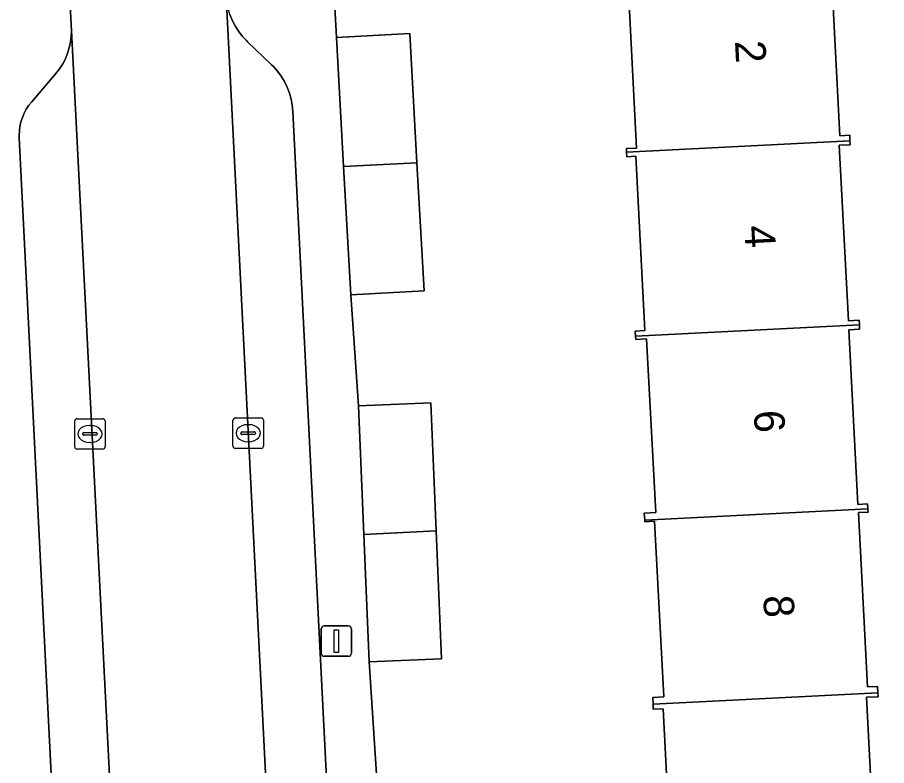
# Model space of a CAD drawing. Extents: x 161084 to 161928, y 385354 to 386522.
# Drawn here: x 161454.69 to 161483.29, y 385709.2 to 385733.81 of the extents above; entities that cross this region are included whole.
import ezdxf

# ---------------------------------------------------------------- set-up
doc = ezdxf.new("R2010")
doc.units = 0
for name, color, linetype in [('IMGEO_Erf', 7, 'Continuous'), ('IMGEO_Kolk', 7, 'Continuous'), ('IMGEO_Lichtmast', 7, 'Continuous'), ('IMGEO_Pand', 7, 'Continuous'), ('IMGEO_Pand_nummerreeks', 7, 'Continuous'), ('IMGEO_Parkeervlak_open', 7, 'Continuous'), ('IMGEO_Rijbaan_lokaal_open', 7, 'Continuous'), ('IMGEO_Voetpad_open', 7, 'Continuous')]:
    doc.layers.add(name, color=color, linetype=linetype)

msp = doc.modelspace()

# ---------------------------------------------------------------- linework, layer by layer
at = {"layer": 'IMGEO_Erf'}
for points in [[(161481.448, 385735.652), (161481.746, 385729.921), (161482.073, 385729.938), (161482.082, 385729.754), (161482.089, 385729.624), (161481.729, 385729.606), (161482.03, 385723.833), (161482.382, 385723.851), (161482.39, 385723.703), (161482.398, 385723.559), (161482.042, 385723.541), (161482.341, 385717.791), (161482.661, 385717.808), (161482.669, 385717.65), (161482.675, 385717.539), (161482.358, 385717.523), (161482.657, 385711.79), (161482.988, 385711.807), (161482.999, 385711.6), (161483.006, 385711.469), (161482.621, 385711.449), (161482.92, 385705.705)], [(161476.234, 385705.297), (161475.933, 385711.07), (161475.612, 385711.053), (161475.603, 385711.224), (161475.592, 385711.444), (161475.956, 385711.463), (161475.655, 385717.242), (161475.331, 385717.225), (161475.328, 385717.276), (161475.316, 385717.51), (161475.69, 385717.529), (161475.393, 385723.241), (161475.033, 385723.222), (161475.028, 385723.328), (161475.019, 385723.493), (161475.335, 385723.509), (161475.037, 385729.243), (161474.741, 385729.228), (161474.733, 385729.379), (161474.727, 385729.496), (161475.061, 385729.513), (161474.758, 385735.334)], [(161465.103, 385734.75), (161465.189, 385733.153), (161467.599, 385733.287), (161467.836, 385729.027), (161468.07, 385724.819), (161465.66, 385724.685), (161465.908, 385721.033), (161468.291, 385721.133), (161468.468, 385716.926), (161468.645, 385712.714), (161466.261, 385712.614), (161466.502, 385708.921)]]:
    msp.add_lwpolyline(points, dxfattribs=at)
at = {"layer": 'IMGEO_Kolk'}
for p, q in [((161456.653, 385720.611), (161457.505, 385720.611)), ((161461.859, 385720.636), (161462.711, 385720.636)), ((161456.578, 385719.685), (161456.578, 385720.537)), ((161457.066, 385720.391), (161457.091, 385720.391)), ((161457.579, 385720.537), (161457.579, 385719.685)), ((161461.784, 385719.71), (161461.784, 385720.562)), ((161462.272, 385720.416), (161462.297, 385720.416)), ((161462.785, 385720.562), (161462.785, 385719.71)), ((161456.837, 385720.105), (161456.837, 385720.117)), ((161457.275, 385720.068), (161456.877, 385720.068)), ((161456.88, 385720.154), (161457.278, 385720.154)), ((161457.321, 385720.117), (161457.321, 385720.105)), ((161462.043, 385720.13), (161462.043, 385720.142)), ((161462.481, 385720.093), (161462.083, 385720.093)), ((161462.086, 385720.179), (161462.484, 385720.179)), ((161462.527, 385720.142), (161462.527, 385720.13)), ((161457.089, 385719.831), (161457.064, 385719.831)), ((161462.295, 385719.856), (161462.27, 385719.856)), ((161457.505, 385719.611), (161456.653, 385719.611)), ((161462.711, 385719.636), (161461.859, 385719.636))]:
    msp.add_line(p, q, dxfattribs=at)
for points in [[(161456.653, 385720.611), (161457.505, 385720.611)], [(161461.859, 385720.636), (161462.711, 385720.636)], [(161456.578, 385719.685), (161456.578, 385720.537)], [(161457.579, 385720.537), (161457.579, 385719.685)], [(161461.784, 385719.71), (161461.784, 385720.562)], [(161462.785, 385720.562), (161462.785, 385719.71)], [(161457.505, 385719.611), (161456.653, 385719.611)], [(161462.711, 385719.636), (161461.859, 385719.636)]]:
    msp.add_lwpolyline(points, dxfattribs=at)
for centre, radius, start, end in [((161456.655, 385720.535), 0.0765, 91.552, 178.448), ((161456.655, 385720.535), 0.0765, 91.552, 178.448), ((161457.503, 385720.535), 0.0765, 1.552, 88.448), ((161457.503, 385720.535), 0.0765, 1.552, 88.448), ((161461.861, 385720.56), 0.0765, 91.552, 178.448), ((161461.861, 385720.56), 0.0765, 91.552, 178.448), ((161462.709, 385720.56), 0.0765, 1.552, 88.448), ((161462.709, 385720.56), 0.0765, 1.552, 88.448), ((161456.877, 385720.114), 0.0403, 85.8775, 175.7526), ((161456.874, 385720.104), 0.0366, 178.938, 274.7102), ((161457.278, 385720.111), 0.043, 264.8664, 352.4533), ((161457.282, 385720.116), 0.0386, 1.7309, 96.639), ((161462.083, 385720.139), 0.0403, 85.8775, 175.7526), ((161462.08, 385720.129), 0.0366, 178.938, 274.7102), ((161462.484, 385720.136), 0.043, 264.8664, 352.4533), ((161462.488, 385720.141), 0.0386, 1.7309, 96.639), ((161456.655, 385719.687), 0.0765, 181.552, 268.448), ((161456.655, 385719.687), 0.0765, 181.552, 268.448), ((161457.503, 385719.687), 0.0765, 271.552, 358.448), ((161457.503, 385719.687), 0.0765, 271.552, 358.448), ((161461.861, 385719.712), 0.0765, 181.552, 268.448), ((161461.861, 385719.712), 0.0765, 181.552, 268.448), ((161462.709, 385719.712), 0.0765, 271.552, 358.448), ((161462.709, 385719.712), 0.0765, 271.552, 358.448)]:
    msp.add_arc(centre, radius, start, end, dxfattribs=at)
for centre, major_axis, ratio, start_param, end_param in [((161457.065, 385720.111), (-0.387, 0.002), 0.722429, 4.712389, 7.853982), ((161457.09, 385720.111), (-0.39, 0.002), 0.717154, 1.570796, 4.712389), ((161462.271, 385720.136), (-0.387, 0.002), 0.722429, 4.712389, 7.853982), ((161462.296, 385720.136), (-0.39, 0.002), 0.717154, 1.570796, 4.712389)]:
    msp.add_ellipse(centre, major_axis=major_axis, ratio=ratio, start_param=start_param, end_param=end_param, dxfattribs=at)
at = {"layer": 'IMGEO_Lichtmast'}
for p, q in [((161464.788, 385713.797), (161465.578, 385713.797)), ((161465.578, 385713.797), (161464.788, 385713.797)), ((161464.688, 385712.897), (161464.688, 385713.697)), ((161464.688, 385713.697), (161464.688, 385712.897)), ((161465.678, 385713.697), (161465.678, 385712.897)), ((161465.678, 385712.897), (161465.678, 385713.697)), ((161465.578, 385712.797), (161464.788, 385712.797)), ((161464.788, 385712.797), (161465.578, 385712.797))]:
    msp.add_line(p, q, dxfattribs=at)
msp.add_lwpolyline([(161465.108, 385713.672), (161465.258, 385713.672), (161465.258, 385712.922), (161465.108, 385712.922), (161465.108, 385713.672)], dxfattribs=at)
for centre, start, end in [((161464.788, 385713.697), 90, 180), ((161464.788, 385713.697), 90, 180), ((161465.578, 385713.697), 0, 90), ((161465.578, 385713.697), 360, 90), ((161464.788, 385712.897), 180, 270), ((161464.788, 385712.897), 180, 270), ((161465.578, 385712.897), 270, 0), ((161465.578, 385712.897), 270, 0)]:
    msp.add_arc(centre, 0.1, start, end, dxfattribs=at)
at = {"layer": 'IMGEO_Pand'}
for points in [[(161474.743, 385735.615), (161474.758, 385735.334), (161475.061, 385729.513), (161474.727, 385729.496), (161474.733, 385729.379), (161482.082, 385729.754), (161482.073, 385729.938), (161481.746, 385729.921), (161481.448, 385735.652), (161481.79, 385735.67), (161481.774, 385735.982), (161475.906, 385735.676)], [(161465.425, 385728.904), (161467.836, 385729.027), (161467.599, 385733.287), (161465.189, 385733.153)], [(161482.39, 385723.703), (161482.382, 385723.851), (161482.03, 385723.833), (161481.729, 385729.606), (161482.089, 385729.624), (161482.082, 385729.754), (161474.733, 385729.379), (161474.741, 385729.228), (161475.037, 385729.243), (161475.335, 385723.509), (161475.019, 385723.493), (161475.028, 385723.328)], [(161465.66, 385724.685), (161468.07, 385724.819), (161467.836, 385729.027), (161465.425, 385728.904)], [(161482.669, 385717.65), (161482.661, 385717.808), (161482.341, 385717.791), (161482.042, 385723.541), (161482.398, 385723.559), (161482.39, 385723.703), (161475.028, 385723.328), (161475.033, 385723.222), (161475.393, 385723.241), (161475.69, 385717.529), (161475.316, 385717.51), (161475.328, 385717.276)], [(161466.085, 385716.805), (161468.468, 385716.926), (161468.291, 385721.133), (161465.908, 385721.033)], [(161482.358, 385717.523), (161482.675, 385717.539), (161482.669, 385717.65), (161475.328, 385717.276), (161475.331, 385717.225), (161475.655, 385717.242), (161475.956, 385711.463), (161475.592, 385711.444), (161475.603, 385711.224), (161482.999, 385711.6), (161482.988, 385711.807), (161482.657, 385711.79)], [(161466.261, 385712.614), (161468.645, 385712.714), (161468.468, 385716.926), (161466.085, 385716.805)], [(161483.287, 385705.548), (161483.278, 385705.724), (161482.92, 385705.705), (161482.621, 385711.449), (161483.006, 385711.469), (161482.999, 385711.6), (161475.603, 385711.224), (161475.612, 385711.053), (161475.933, 385711.07), (161476.234, 385705.297), (161475.855, 385705.277), (161475.861, 385705.17)]]:
    msp.add_lwpolyline(points, close=True, dxfattribs=at)
at = {"layer": 'IMGEO_Parkeervlak_open'}
for points in [[(161466.716, 385672.081), (161463.756, 385730.718), (161463.736, 385730.923), (161463.698, 385731.125), (161463.642, 385731.323), (161463.569, 385731.516), (161463.479, 385731.701), (161463.373, 385731.877), (161463.251, 385732.043), (161463.115, 385732.198), (161463.044, 385732.268), (161462.265, 385733.009), (161462.225, 385733.048), (161462.086, 385733.199), (161461.962, 385733.362), (161461.852, 385733.535), (161461.758, 385733.718), (161461.681, 385733.908), (161461.622, 385734.104), (161461.58, 385734.305), (161461.556, 385734.509), (161464.554, 385675.399)], [(161459.446, 385675.139), (161456.469, 385733.372), (161456.463, 385733.193), (161456.439, 385733.003), (161456.399, 385732.815), (161456.342, 385732.632), (161456.269, 385732.454), (161456.181, 385732.284), (161456.077, 385732.122), (161455.96, 385731.97), (161455.161, 385731.04), (161455.067, 385730.921), (161454.985, 385730.794), (161454.914, 385730.66), (161454.855, 385730.52), (161454.809, 385730.376), (161454.776, 385730.228), (161454.757, 385730.077), (161454.751, 385729.926), (161454.753, 385729.847), (161457.654, 385672.095)]]:
    msp.add_lwpolyline(points, dxfattribs=at)
at = {"layer": 'IMGEO_Rijbaan_lokaal_open'}
msp.add_lwpolyline([(161458.667, 385740.741), (161456.098, 385740.627), (161456.469, 385733.372), (161459.446, 385675.139), (161464.554, 385675.399), (161461.556, 385734.509), (161461.236, 385740.854)], close=True, dxfattribs=at)
at = {"layer": 'IMGEO_Voetpad_open'}
for points in [[(161457.654, 385672.095), (161454.753, 385729.847), (161454.751, 385729.926), (161454.757, 385730.077), (161454.776, 385730.228), (161454.809, 385730.376), (161454.855, 385730.52), (161454.914, 385730.66), (161454.985, 385730.794), (161455.067, 385730.921), (161455.161, 385731.04), (161455.96, 385731.97), (161456.077, 385732.122), (161456.181, 385732.284), (161456.269, 385732.454), (161456.342, 385732.632), (161456.399, 385732.815), (161456.439, 385733.003), (161456.463, 385733.193), (161456.469, 385733.372), (161456.098, 385740.627), (161454.122, 385740.389)], [(161466.502, 385708.921), (161466.261, 385712.614), (161466.085, 385716.805), (161465.908, 385721.033), (161465.66, 385724.685), (161465.425, 385728.904), (161465.189, 385733.153), (161465.103, 385734.75)], [(161461.681, 385733.908), (161461.758, 385733.718), (161461.852, 385733.535), (161461.962, 385733.362), (161462.086, 385733.199), (161462.225, 385733.048), (161462.265, 385733.009), (161463.044, 385732.268), (161463.115, 385732.198), (161463.251, 385732.043), (161463.373, 385731.877), (161463.479, 385731.701), (161463.569, 385731.516), (161463.642, 385731.323), (161463.698, 385731.125), (161463.736, 385730.923), (161463.756, 385730.718), (161466.716, 385672.081)]]:
    msp.add_lwpolyline(points, dxfattribs=at)

# ---------------------------------------------------------------- texts
at = {"layer": 'IMGEO_Pand_nummerreeks'}
for s, rotation, p in [('2', 272.9208, (161478.297, 385733.033)), ('4', 272.9208, (161478.607, 385726.951)), ('6', 272.9208, (161478.917, 385720.872)), ('8', 272.9219, (161479.228, 385714.788))]:
    msp.add_text(s, height=1, rotation=rotation, dxfattribs=at).set_placement(p)

doc.saveas('drawing.dxf')
